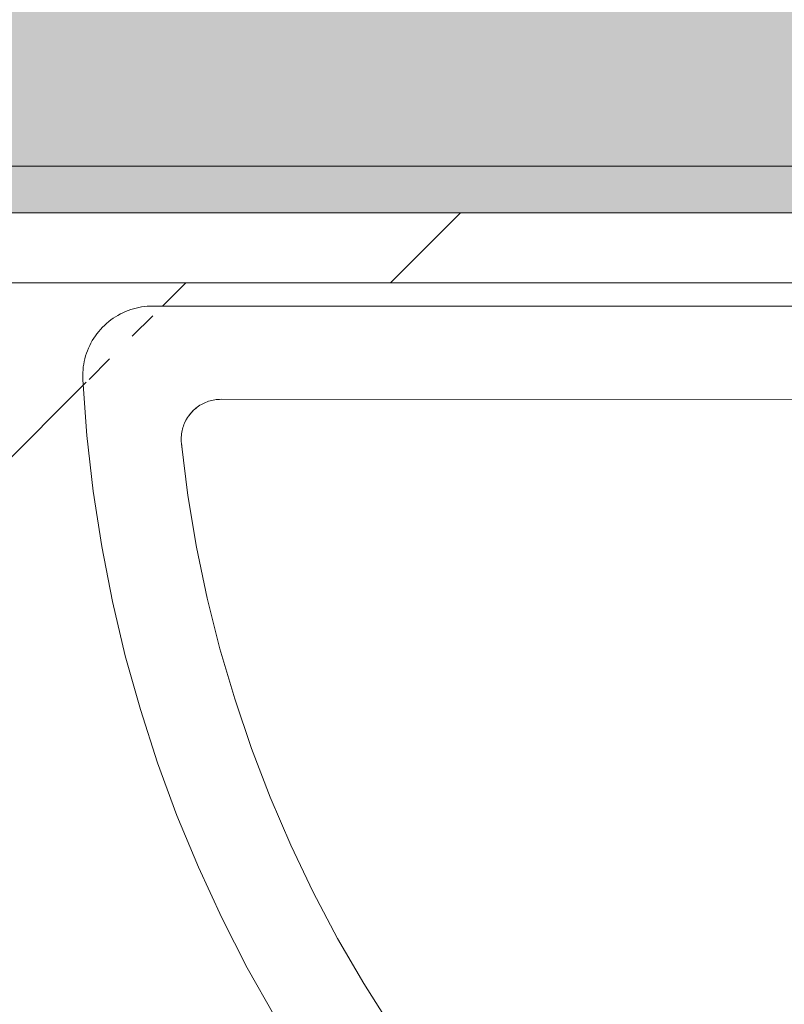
# Model space of a CAD drawing. Header units: millimetres. Extents: x -18260 to 188148, y -14086 to 2351883.
# Tile 409 of 592: x 55502 to 55666, y -2061 to -1849. Entities that reach past the tile are written whole.
import ezdxf

# ---------------------------------------------------------------- set-up
doc = ezdxf.new("R2010")
doc.units = ezdxf.units.MM
for name, color, linetype, lineweight in [('A-FLOR', 192, 'Continuous', 18), ('A-WALL', 113, 'Continuous', 18), ('A-WALL-PATT', 111, 'Continuous', 25), ('P-SANR-FIXT', 6, 'Continuous', 9)]:
    doc.layers.add(name, color=color, linetype=linetype, lineweight=lineweight)

# ---------------------------------------------------------------- blocks, each defined once
blk = doc.blocks.new('Blks_Banh_Lavatório de Canto com Barras - Único-3080981-PLANTA DE IMPERMEABILIZAÇÃO - 1 PAV_')
at = {"layer": 'P-SANR-FIXT', "color": 133, "lineweight": 5}
for p, q in [((176.08, 217.7), (175.1, 218.47)), ((176.75, 205.03), (77.78, 106.07)), ((91.92, 91.92), (201.25, 201.25))]:
    blk.add_line(p, q, dxfattribs=at)
at = {"layer": 'P-SANR-FIXT', "color": 133, "lineweight": 5, "flags": 128}
for points in [[(200.67, 223), (191.59, 230.85), (182.21, 238.33), (172.53, 245.42), (162.58, 252.13), (152.37, 258.43), (141.91, 264.31), (131.23, 269.78), (120.34, 274.81), (109.25, 279.4), (97.99, 283.55), (86.57, 287.24), (75.02, 290.47)], [(55.56, 274.43), (66.49, 271.99), (77.32, 269.11), (88.02, 265.81), (98.58, 262.07), (108.98, 257.92), (119.2, 253.36), (129.24, 248.39), (139.07, 243.02), (148.68, 237.27), (158.05, 231.13), (167.16, 224.63), (176.01, 217.76), (176.08, 217.7)], [(201.25, 201.25), (201.66, 201.68), (202.06, 202.13), (202.44, 202.59), (202.8, 203.07), (203.14, 203.56), (203.46, 204.07), (203.76, 204.59), (204.04, 205.12), (204.3, 205.66), (204.54, 206.21), (204.75, 206.77), (204.95, 207.34), (205.11, 207.92), (205.26, 208.5), (205.38, 209.09), (205.48, 209.68), (205.56, 210.27), (205.61, 210.87), (205.63, 211.47), (205.64, 212.07), (205.62, 212.67), (205.57, 213.27), (205.5, 213.87), (205.41, 214.46), (205.3, 215.05), (205.16, 215.63), (204.99, 216.21), (204.81, 216.78), (204.6, 217.34), (204.37, 217.9), (204.12, 218.44), (203.84, 218.97), (203.55, 219.5), (203.23, 220.01), (202.89, 220.5), (202.54, 220.99), (202.16, 221.45), (201.77, 221.91), (201.36, 222.34), (200.93, 222.76), (200.67, 223)], [(176.08, 217.7), (176.34, 217.48), (176.6, 217.25), (176.84, 217.01), (177.07, 216.76), (177.29, 216.5), (177.51, 216.24), (177.71, 215.96), (177.9, 215.68), (178.08, 215.39), (178.24, 215.09), (178.4, 214.79), (178.54, 214.48), (178.67, 214.16), (178.79, 213.84), (178.89, 213.51), (178.98, 213.19), (179.06, 212.85), (179.13, 212.52), (179.18, 212.18), (179.21, 211.84), (179.24, 211.5), (179.25, 211.16), (179.25, 210.82), (179.23, 210.48), (179.2, 210.14), (179.16, 209.8), (179.1, 209.46), (179.03, 209.13), (178.94, 208.8), (178.85, 208.47), (178.73, 208.15), (178.61, 207.83), (178.48, 207.52), (178.33, 207.21), (178.17, 206.91), (177.99, 206.61), (177.81, 206.33), (177.62, 206.05), (177.41, 205.77), (177.19, 205.51), (176.96, 205.26), (176.75, 205.03)], [(177.27, 216.53), (177.05, 216.79), (176.82, 217.04), (176.57, 217.28), (176.32, 217.51), (176.08, 217.7)], [(179.03, 209.16), (179.1, 209.5), (179.16, 209.83), (179.2, 210.17), (179.23, 210.51), (179.25, 210.85), (179.25, 211.19), (179.24, 211.53), (179.21, 211.87), (179.17, 212.21), (179.12, 212.55), (179.05, 212.89), (178.97, 213.22), (178.88, 213.55), (178.78, 213.87)], [(176.75, 205.03), (176.99, 205.28), (177.21, 205.54), (177.43, 205.8), (177.63, 206.07), (177.83, 206.35)]]:
    blk.add_lwpolyline(points, dxfattribs=at)
blk = doc.blocks.new('BE-PMSa-MOD-ARQ-CONEXAODOFUTURO-EX-000-R_rvt-2-PLANTA DE IMPERMEABILIZAÇÃO - 1 PAV_')
at = {"layer": 'A-WALL', "lineweight": 5}
h = blk.add_hatch(color=9, dxfattribs=at)
h.paths.add_polyline_path([(4056.39, -1890.84), (4056.39, -1880.84), (3131.39, -1880.84), (3131.39, -1890.84), (4036.39, -1890.84)])
h.paths.add_polyline_path([(2016.39, -1890.84), (2098.68, -1890.84), (2098.68, -1880.84), (1996.39, -1880.84), (1996.39, -1890.84)])
h.paths.add_polyline_path([(2119.38, -1890.84), (2119.38, -1880.84), (2109.38, -1881.81), (2109.38, -1890.84)])
h.paths.add_polyline_path([(2134.38, -1890.84), (2211.39, -1890.84), (2211.39, -1880.84), (2134.38, -1880.84), (2134.38, -1882.42)])
at = {"layer": 'A-WALL-PATT', "lineweight": 5}
h = blk.add_hatch(color=57, dxfattribs=at)
h.paths.add_polyline_path([(3131.39, -1880.84), (4101.39, -1880.84), (4101.39, -1790.84), (3131.39, -1790.84), (3131.39, -1845.87)])
h.paths.add_polyline_path([(2191.67, -1880.84), (2211.39, -1880.84), (2211.39, -1790.84), (2109.38, -1790.84), (2109.38, -1880.84), (2134.38, -1880.84)])
h.paths.add_polyline_path([(1996.39, -1880.84), (2098.68, -1880.84), (2098.68, -1851.89), (2095.55, -1844.33), (2087.98, -1841.19), (1951.39, -1841.19), (1951.39, -1880.84)])
h.paths.add_polyline_path([(1951.39, -1830.49), (2089.55, -1829.84), (2095.55, -1827.36), (2098.68, -1819.79), (2098.68, -1790.84), (1951.39, -1790.84)])
h = blk.add_hatch(dxfattribs=at)
h.set_pattern_fill('FP_14', color=252, style=0, pattern_type=2)
h.set_pattern_definition([(45, (0, 0), (-53.033, 53.033), [])])
h.paths.add_polyline_path([(4036.39, -1905.84), (4036.39, -1890.84), (3131.39, -1890.84), (3132.49, -1905.84), (4034.39, -1905.84)])
h.paths.add_polyline_path([(2144.38, -1905.84), (2211.39, -1905.84), (2211.39, -1890.84), (2134.38, -1890.84), (2134.38, -1905.84)])
h.paths.add_polyline_path([(2016.39, -1905.84), (2098.68, -1905.84), (2098.68, -1890.84), (2016.39, -1890.84), (2016.39, -1903.34)])
h.paths.add_polyline_path([(2119.38, -1905.84), (2119.38, -1890.84), (2109.38, -1890.84), (2109.38, -1905.84)])
at = {"layer": 'A-WALL', "color": 90, "lineweight": 5}
for p, q in [((3131.39, -1880.84), (4056.39, -1880.84)), ((3131.39, -1890.84), (4036.39, -1890.84))]:
    blk.add_line(p, q, dxfattribs=at)
at = {"layer": 'A-WALL', "color": 130, "lineweight": 9}
blk.add_line((3191.39, -1905.84), (4026.39, -1905.84), dxfattribs=at)
at = {"layer": 'P-SANR-FIXT', "color": 250, "lineweight": 5, "rotation": 134.9999999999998}
blk.add_blockref('Blks_Banh_Lavatório de Canto com Barras - Único-3080981-PLANTA DE IMPERMEABILIZAÇÃO - 1 PAV_', (4025.41, -1910.84), dxfattribs=at)

msp = doc.modelspace()

# ---------------------------------------------------------------- hatches: boundary and pattern name
at = {"layer": 'A-FLOR'}
h = msp.add_hatch(dxfattribs=at)
h.set_pattern_fill('FP_1', color=1, style=0, pattern_type=2)
h.set_pattern_definition([(45, (51790.14, 0), (-251.447, 251.447), []), (45, (51790.14, 381), (-251.447, 251.447), [])])
h.paths.add_polyline_path([(54292.526, -3730.841), (55551.528, -3730.841), (55551.528, -3358.341), (55816.528, -3358.341), (55816.528, -1905.841), (54981.528, -1905.841), (54981.528, -1920.841), (54911.528, -1920.841), (54911.528, -1905.841), (54011.528, -1905.841), (54011.528, -1920.841), (53941.528, -1920.841), (53941.528, -1905.841), (53934.526, -1905.841), (53934.526, -1998.842), (53816.528, -1998.842), (53816.528, -3730.841), (54291.707, -3730.841)])
h.paths.add_polyline_path([(54291.707, -3720.199), (54284.632, -3717.267), (54282.563, -3712.79), (54281.704, -3710.196), (54282.385, -3584.991), (54289.231, -3575.333), (54292.705, -3572.773), (54294.941, -3571.505), (54296.561, -3570.852), (54300.883, -3570.507), (54302.227, -3570.166), (54311.584, -3570.166), (54291.761, -3517.052), (54279.843, -3472.324), (54271.31, -3423.51), (54267.35, -3376.101), (54267.605, -3326.766), (54271.612, -3281.814), (54280.74, -3232.052), (54291.209, -3192.607), (54306.863, -3157.063), (54317.349, -3140.692), (54325.089, -3130.542), (54340.091, -3114.722), (54357.836, -3100.207), (54376.221, -3088.328), (54397.44, -3078.174), (54424.329, -3070.142), (54445.844, -3066.609), (54465.498, -3065.551), (54486.898, -3066.906), (54515.577, -3073.212), (54536.681, -3080.95), (54557.896, -3091.915), (54575.494, -3103.81), (54595.438, -3122.191), (54610.706, -3140.692), (54621.193, -3157.063), (54626.782, -3167.775), (54638.303, -3197.45), (54649.647, -3241.889), (54657.819, -3293.809), (54660.573, -3327.704), (54660.71, -3377.043), (54656.506, -3424.918), (54647.822, -3473.653), (54636.165, -3517.361), (54617.536, -3567.576), (54617.536, -3570.166), (54632.062, -3570.67), (54633.91, -3572.155), (54637.875, -3573.145), (54643.241, -3577.693), (54642.439, -3577.693), (54644.836, -3580.682), (54646.263, -3583.314), (54647.602, -3590.158), (54646.727, -3712.859), (54644.67, -3717.271), (54642.596, -3718.86), (54637.599, -3720.199), (54301.705, -3720.199)])
h.paths.add_polyline_path([(54613.759, -3570.166), (54615.013, -3570.004), (54624.698, -3546.103), (54622.412, -3549.119), (54614.55, -3568.242)])
h.paths.add_polyline_path([(54634.107, -3519.435), (54638.481, -3504.694), (54648.046, -3467.462), (54647.822, -3462.755), (54634.488, -3517.859)])
h.paths.add_polyline_path([(54653.449, -3435.901), (54656.745, -3410.105), (54653.555, -3434.653)])
h.paths.add_polyline_path([(54659.562, -3351.477), (54658.527, -3318.449), (54656.576, -3307.539), (54659.562, -3351.469)])
h.paths.add_polyline_path([(54653.031, -3269.245), (54644.614, -3226.482), (54643.654, -3227.412), (54651.727, -3263.425)])
h.paths.add_polyline_path([(55805.552, -2340.841), (55803.639, -2338.526), (55803.571, -2337.623), (55802.232, -2334.877), (55801.726, -2334.434), (55801.726, -2329.707), (55801.083, -2324.068), (55801.926, -2291.351), (55801.88, -2288.206), (55802.5, -2286.57), (55803.488, -2285.023), (55803.639, -2283.265), (55802.204, -2282.743), (55806.105, -2280.841), (55815.552, -2280.841), (55815.552, -2340.841)])
h.paths.add_polyline_path([(55799.555, -2331.689), (55790.552, -2326.691), (55715.63, -2325.565), (55714.239, -2325.141), (55711.69, -2325.084), (55703.205, -2316.601), (55702.681, -2308.049), (55703.348, -2304.909), (55709.857, -2298.73), (55710.342, -2298.469), (55713.972, -2296.202), (55722.394, -2295.438), (55735.841, -2294.997), (55761.065, -2295.03), (55791.016, -2293.974), (55799.555, -2289.993), (55799.555, -2329.698)])
h.paths.add_polyline_path([(55799.771, -2210.255), (55744.481, -2202.234), (55701.068, -2187.773), (55684.555, -2180.319), (55657.017, -2165.039), (55640.442, -2153.946), (55603.408, -2122.959), (55576.067, -2090.792), (55564.621, -2074.478), (55541.506, -2032.903), (55527.79, -1994.099), (55522.197, -1971.86), (55517.393, -1940.603), (55516.652, -1926.594), (55520.961, -1926.367), (55521.78, -1921.844), (55524.537, -1918.165), (55529.699, -1915.986), (55530.947, -1915.841), (55530.947, -1910.841), (55807.301, -1911.914), (55810.314, -1913.529), (55814.832, -1920.579), (55815.552, -1923.199), (55814.882, -2195.446), (55810.552, -2195.446), (55809.495, -2199.92), (55806.549, -2203.448), (55802.335, -2205.286), (55800.025, -2205.454), (55799.797, -2209.756)])
h.paths.add_polyline_path([(55810.503, -2202.613), (55810.503, -2199.322), (55812.121, -2198.362), (55813.015, -2200.858), (55811.846, -2203.32), (55810.552, -2202.638)])
h.paths.add_polyline_path([(55807.185, -2205.761), (55808.227, -2201.856), (55810.284, -2203.595), (55809.138, -2205.432), (55807.974, -2205.628)])
h.paths.add_polyline_path([(55804.977, -2208.263), (55802.855, -2207.153), (55804.549, -2204.612), (55807.826, -2207.153), (55807.185, -2207.68)])
h.paths.add_polyline_path([(55785.635, -2194.266), (55786.089, -2193.107), (55785.72, -2193.457), (55785.64, -2194.22)])
h.paths.add_polyline_path([(55786.089, -2189.96), (55793.809, -2186.964), (55795.279, -2180.841), (55794.48, -2180.841), (55792.864, -2186.964), (55790.195, -2187.927), (55780.964, -2188.228), (55786.142, -2189.463)])
h.paths.add_polyline_path([(55786.579, -2185.316), (55787.679, -2181.217), (55786.999, -2181.338), (55786.782, -2183.397)])
h.paths.add_polyline_path([(55800.167, -2184.042), (55799.439, -2180.841), (55799.439, -2181.48), (55800.025, -2183.545)])
h.paths.add_polyline_path([(55806.061, -2049.037), (55807.006, -2047.752), (55804.982, -2048.495), (55805.21, -2048.609)])
h.paths.add_polyline_path([(55809.287, -2045.717), (55810.552, -2040.841), (55809.287, -2041.21), (55804.227, -2043.882), (55808.925, -2045.586)])
h.paths.add_polyline_path([(55720.092, -2034.585), (55724.506, -2027.46), (55725.766, -2021.84), (55723.967, -2025.231), (55721.089, -2032.177)])
h.paths.add_polyline_path([(55707.347, -2040.259), (55711.127, -2039.761), (55717.685, -2036.432), (55715.95, -2036.3), (55707.845, -2039.761)])
h.paths.add_polyline_path([(55415.552, -2024.724), (55404.335, -2020.054), (55403.374, -2017.174), (55401.17, -2013.238), (55400.383, -2010.193), (55399.933, -2009.616), (55399.729, -1982.648), (55398.685, -1935.377), (55394.704, -1926.838), (55436.4, -1926.838), (55431.402, -1937.557), (55430.693, -2009.121), (55429.311, -2014.591), (55427.636, -2016.353), (55426.852, -2018.975), (55418.343, -2023.711)])
h.paths.add_polyline_path([(55686.134, -2019.045), (55686.808, -2018.371), (55689.354, -2009.498), (55688.63, -2010.443), (55686.632, -2015.266)])
h.paths.add_polyline_path([(55691.808, -2006.3), (55704.553, -2000.626), (55700.774, -2001.124), (55694.215, -2004.453)])
h.paths.add_polyline_path([(55540.849, -1958.521), (55538.192, -1939.851), (55539.761, -1933.184), (55541.08, -1932.745), (55545.588, -1930.841), (55545.058, -1930.38), (55538.168, -1934.09), (55537.195, -1941.51), (55539.934, -1954.26)])
h.paths.add_polyline_path([(55532.13, -1940.796), (55532.989, -1939.591), (55532.177, -1937.564), (55532.132, -1940.66)])
h.paths.add_polyline_path([(55541.08, -1939.851), (55545.588, -1938.841), (55545.058, -1939.011), (55542.041, -1939.648)])
h.paths.add_polyline_path([(55545.588, -1927.135), (55545.058, -1925.905), (55545.058, -1926.985)])
h.paths.add_polyline_path([(55416.012, -1925.388), (55391.281, -1923.892), (55389.185, -1922.857), (55387.976, -1922.754), (55387.368, -1924.038), (55385.552, -1920.841), (55385.552, -1910.841), (55445.552, -1910.841), (55445.552, -1920.841), (55443.232, -1922.745), (55442.687, -1922.791), (55439.588, -1924.161), (55439.145, -1924.666), (55434.418, -1924.666), (55429.019, -1925.309), (55418.23, -1925.381)])
h.paths.add_polyline_path([(55679.823, -1924.854), (55679.983, -1923.083), (55679.783, -1924.474)])
h.paths.add_polyline_path([(55679.694, -1924.983), (55679.611, -1923.87), (55677.898, -1916.208), (55678.278, -1922.166), (55679.629, -1924.854)])
h.paths.add_polyline_path([(55519.24, -1923.538), (55518.378, -1920.477), (55519.24, -1918.566), (55521.126, -1920.342), (55520.961, -1922.391), (55520.632, -1922.61)])
h.paths.add_polyline_path([(55811.369, -1922.841), (55810.858, -1922.131), (55810.177, -1922.841)])
h.paths.add_polyline_path([(55682.511, -1922.166), (55683.495, -1921.182), (55684.577, -1915.841), (55681.594, -1916.676), (55680.807, -1917.467), (55681.594, -1919.638)])
h.paths.add_polyline_path([(55522.944, -1919.844), (55520.807, -1918.165), (55521.089, -1916.49), (55523.567, -1916.898), (55523.079, -1919.208)])
h.paths.add_polyline_path([(55526.473, -1916.898), (55523.78, -1915.89), (55523.78, -1913.94), (55526.473, -1913.559), (55528.031, -1914.272), (55526.814, -1916.322)])

# ---------------------------------------------------------------- block references
at = {"color": 50, "lineweight": 5}
msp.add_blockref('BE-PMSa-MOD-ARQ-CONEXAODOFUTURO-EX-000-R_rvt-2-PLANTA DE IMPERMEABILIZAÇÃO - 1 PAV_', (51790.143, 0), dxfattribs=at)

doc.saveas('drawing.dxf')
